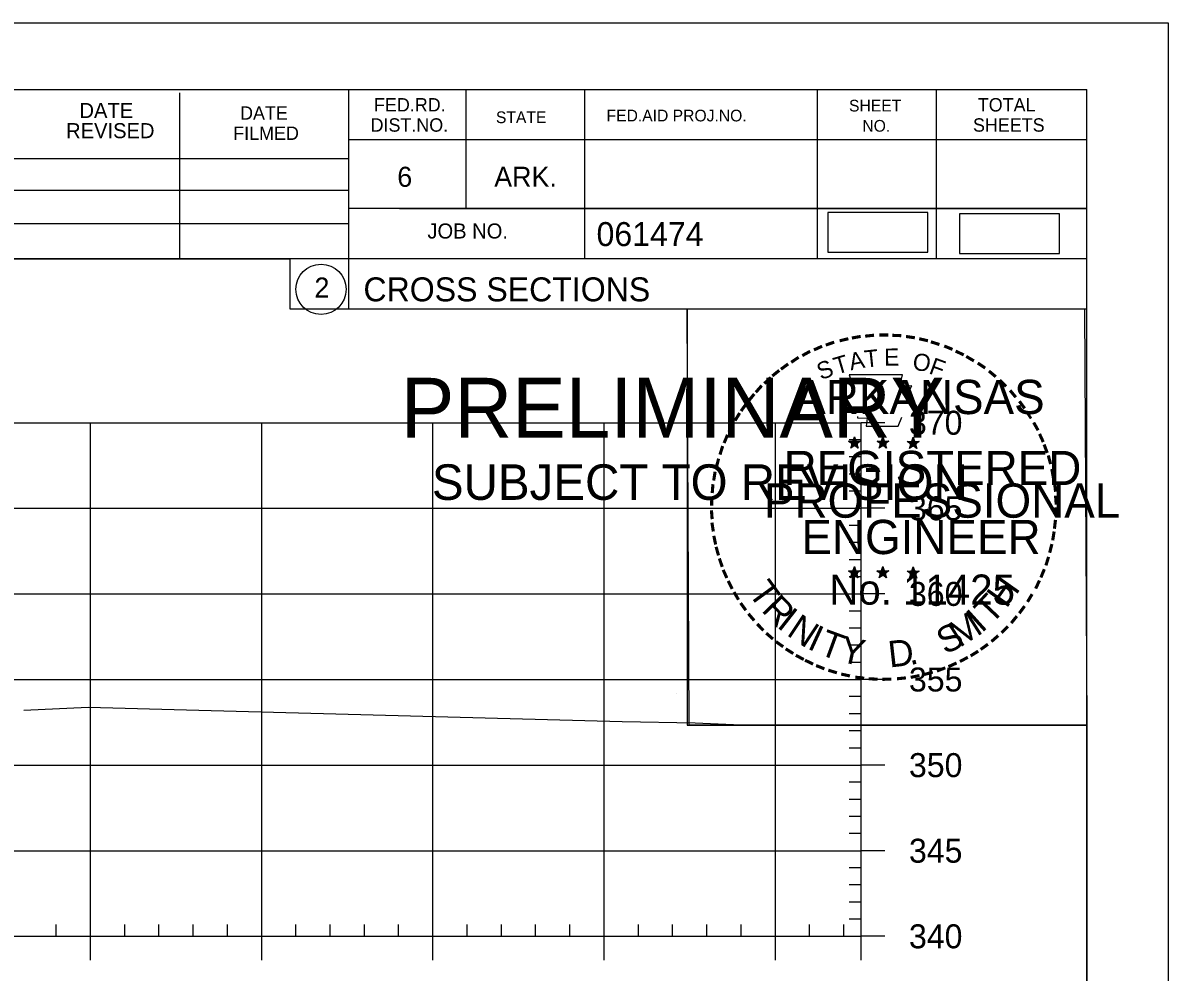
# Model space of a CAD drawing. Extents: x 1359801 to 1362404, y 372415 to 374228.
# Drawn here: x 1360067.4 to 1360134.3, y 373319.2 to 373374.6 of the extents above; entities that cross this region are included whole.
import ezdxf

# ---------------------------------------------------------------- set-up
doc = ezdxf.new("R2010")
doc.units = 0
for name, color, linetype in [('S_DRG_PT_SYM', 7, 'Continuous'), ('S_MAILBOX', 7, 'Continuous'), ('S_PRIMARY_CTL', 7, 'Continuous'), ('S_PRIMARY_CTL_ANNOT', 7, 'Continuous'), ('S_SHOULDER', 7, 'Continuous'), ('S_TELEPHONE_UTILITIES', 7, 'Continuous'), ('S_UNDERGROUND_CABLE', 7, 'Continuous'), ('S_UTL_PT_SYM', 7, 'Continuous'), ('S_WATER_UTILITIES', 7, 'Continuous')]:
    doc.layers.add(name, color=color, linetype=linetype)

msp = doc.modelspace()

# ---------------------------------------------------------------- linework, layer by layer
at = {"layer": 'S_DRG_PT_SYM'}
msp.add_lwpolyline([(1360067.463, 373334.477), (1360071.214, 373334.636), (1360077.684, 373334.463), (1360102.394, 373333.805), (1360106.656, 373333.723), (1360109.342, 373333.62)], dxfattribs=at)
at = {"layer": 'S_MAILBOX'}
for p, q in [((1359826.35, 373351.26), (1360116.35, 373351.26)), ((1359826.35, 373351.26), (1360116.35, 373351.26)), ((1360071.35, 373321.26), (1360071.35, 373351.26)), ((1360071.35, 373321.26), (1360071.35, 373351.26)), ((1360081.35, 373321.26), (1360081.35, 373351.26)), ((1360081.35, 373321.26), (1360081.35, 373351.26)), ((1360091.35, 373321.26), (1360091.35, 373351.26)), ((1360091.35, 373321.26), (1360091.35, 373351.26)), ((1360101.35, 373321.26), (1360101.35, 373351.26)), ((1360101.35, 373321.26), (1360101.35, 373351.26)), ((1360111.35, 373321.26), (1360111.35, 373351.26)), ((1360111.35, 373321.26), (1360111.35, 373351.26)), ((1360116.35, 373321.26), (1360116.35, 373351.26)), ((1360116.35, 373321.26), (1360116.35, 373351.26)), ((1359826.35, 373346.26), (1360116.35, 373346.26)), ((1359826.35, 373346.26), (1360116.35, 373346.26)), ((1359826.35, 373341.26), (1360116.35, 373341.26)), ((1359826.35, 373341.26), (1360116.35, 373341.26)), ((1359826.35, 373336.26), (1360116.35, 373336.26)), ((1359826.35, 373336.26), (1360116.35, 373336.26)), ((1359826.35, 373331.26), (1360116.35, 373331.26)), ((1359826.35, 373331.26), (1360116.35, 373331.26)), ((1359826.35, 373326.26), (1360116.35, 373326.26)), ((1359826.35, 373326.26), (1360116.35, 373326.26)), ((1359826.35, 373321.26), (1360116.35, 373321.26)), ((1359826.35, 373321.26), (1360116.35, 373321.26))]:
    msp.add_line(p, q, dxfattribs=at)
at = {"layer": 'S_SHOULDER'}
for p, q in [((1359800.949, 373374.614), (1360134.283, 373374.614)), ((1360105.565, 373335.464), (1360105.565, 373335.464))]:
    msp.add_line(p, q, dxfattribs=at)
for points in [[(1359800.943, 373374.614), (1360134.283, 373374.614), (1360134.283, 373161.277), (1359800.943, 373161.277)], [(1360047.27, 373370.72), (1360047.27, 373360.84), (1360083.002, 373360.84), (1360083.002, 373357.92), (1360106.202, 373357.92), (1360106.202, 373333.587), (1360129.53, 373333.587), (1360129.53, 373165.26), (1359813.35, 373165.26), (1359813.35, 373370.72)], [(1360106.202, 373357.92), (1360129.41, 373357.92), (1360129.53, 373333.587), (1360106.322, 373333.587)]]:
    msp.add_lwpolyline(points, close=True, dxfattribs=at)
at = {"layer": 'S_TELEPHONE_UTILITIES'}
for p, q in [((1360115.964, 373350.429), (1360115.923, 373350.177)), ((1360115.964, 373350.064), (1360115.964, 373350.429)), ((1360115.964, 373350.429), (1360116.013, 373350.179)), ((1360117.634, 373350.429), (1360117.593, 373350.177)), ((1360117.634, 373350.064), (1360117.634, 373350.429)), ((1360117.634, 373350.429), (1360117.683, 373350.179)), ((1360119.398, 373350.417), (1360119.357, 373350.165)), ((1360119.398, 373350.052), (1360119.398, 373350.417)), ((1360119.398, 373350.417), (1360119.447, 373350.167)), ((1360115.615, 373350.175), (1360115.964, 373350.064)), ((1360115.615, 373350.175), (1360115.868, 373350.13)), ((1360115.615, 373350.175), (1360115.852, 373350.053)), ((1360115.748, 373349.767), (1360115.964, 373350.064)), ((1360115.748, 373349.767), (1360115.874, 373350.011)), ((1360115.748, 373349.767), (1360115.962, 373349.984)), ((1360116.177, 373349.767), (1360115.962, 373349.981)), ((1360116.311, 373350.175), (1360115.964, 373350.064)), ((1360116.177, 373349.767), (1360115.964, 373350.064)), ((1360116.311, 373350.175), (1360116.025, 373350.126)), ((1360116.177, 373349.767), (1360116.04, 373350.058)), ((1360116.311, 373350.175), (1360116.107, 373350.073)), ((1360117.285, 373350.175), (1360117.634, 373350.064)), ((1360117.285, 373350.175), (1360117.538, 373350.13)), ((1360117.285, 373350.175), (1360117.522, 373350.053)), ((1360117.418, 373349.767), (1360117.634, 373350.064)), ((1360117.418, 373349.767), (1360117.544, 373350.011)), ((1360117.418, 373349.767), (1360117.632, 373349.984)), ((1360117.847, 373349.767), (1360117.632, 373349.981)), ((1360117.981, 373350.175), (1360117.634, 373350.064)), ((1360117.847, 373349.767), (1360117.634, 373350.064)), ((1360117.981, 373350.175), (1360117.695, 373350.126)), ((1360117.847, 373349.767), (1360117.71, 373350.058)), ((1360117.981, 373350.175), (1360117.777, 373350.073)), ((1360119.049, 373350.163), (1360119.398, 373350.052)), ((1360119.049, 373350.163), (1360119.302, 373350.118)), ((1360119.049, 373350.163), (1360119.286, 373350.041)), ((1360119.182, 373349.755), (1360119.398, 373350.052)), ((1360119.182, 373349.755), (1360119.308, 373349.999)), ((1360119.182, 373349.755), (1360119.396, 373349.972)), ((1360119.611, 373349.755), (1360119.396, 373349.969)), ((1360119.745, 373350.163), (1360119.398, 373350.052)), ((1360119.611, 373349.755), (1360119.398, 373350.052)), ((1360119.745, 373350.163), (1360119.459, 373350.114)), ((1360119.611, 373349.755), (1360119.474, 373350.046)), ((1360119.745, 373350.163), (1360119.541, 373350.061)), ((1360115.611, 373342.602), (1360115.96, 373342.491)), ((1360115.611, 373342.602), (1360115.864, 373342.557)), ((1360115.611, 373342.602), (1360115.848, 373342.48)), ((1360115.744, 373342.194), (1360115.96, 373342.491)), ((1360115.744, 373342.194), (1360115.87, 373342.438)), ((1360115.744, 373342.194), (1360115.958, 373342.411)), ((1360115.96, 373342.856), (1360115.919, 373342.604)), ((1360116.173, 373342.194), (1360115.958, 373342.408)), ((1360115.96, 373342.491), (1360115.96, 373342.856)), ((1360115.96, 373342.856), (1360116.009, 373342.606)), ((1360116.307, 373342.602), (1360115.96, 373342.491)), ((1360116.173, 373342.194), (1360115.96, 373342.491)), ((1360116.307, 373342.602), (1360116.021, 373342.553)), ((1360116.173, 373342.194), (1360116.036, 373342.485)), ((1360116.307, 373342.602), (1360116.103, 373342.5)), ((1360117.28, 373342.602), (1360117.629, 373342.491)), ((1360117.28, 373342.602), (1360117.533, 373342.557)), ((1360117.28, 373342.602), (1360117.517, 373342.48)), ((1360117.413, 373342.194), (1360117.629, 373342.491)), ((1360117.413, 373342.194), (1360117.539, 373342.438)), ((1360117.413, 373342.194), (1360117.627, 373342.411)), ((1360117.629, 373342.856), (1360117.588, 373342.604)), ((1360117.842, 373342.194), (1360117.627, 373342.408)), ((1360117.629, 373342.491), (1360117.629, 373342.856)), ((1360117.629, 373342.856), (1360117.678, 373342.606)), ((1360117.976, 373342.602), (1360117.629, 373342.491)), ((1360117.842, 373342.194), (1360117.629, 373342.491)), ((1360117.976, 373342.602), (1360117.69, 373342.553)), ((1360117.842, 373342.194), (1360117.705, 373342.485)), ((1360117.976, 373342.602), (1360117.772, 373342.5)), ((1360119.047, 373342.592), (1360119.396, 373342.481)), ((1360119.047, 373342.592), (1360119.3, 373342.547)), ((1360119.047, 373342.592), (1360119.284, 373342.47)), ((1360119.18, 373342.184), (1360119.396, 373342.481)), ((1360119.18, 373342.184), (1360119.306, 373342.428)), ((1360119.18, 373342.184), (1360119.394, 373342.401)), ((1360119.396, 373342.846), (1360119.355, 373342.594)), ((1360119.609, 373342.184), (1360119.394, 373342.398)), ((1360119.396, 373342.481), (1360119.396, 373342.846)), ((1360119.396, 373342.846), (1360119.445, 373342.596)), ((1360119.743, 373342.592), (1360119.396, 373342.481)), ((1360119.609, 373342.184), (1360119.396, 373342.481)), ((1360119.743, 373342.592), (1360119.457, 373342.543)), ((1360119.609, 373342.184), (1360119.472, 373342.475)), ((1360119.743, 373342.592), (1360119.539, 373342.49))]:
    msp.add_line(p, q, dxfattribs=at)
for points in [[(1360115.656, 373354.053), (1360115.925, 373353.226)], [(1360119.167, 373353.131), (1360119.309, 373353.415), (1360118.624, 373353.391), (1360118.772, 373354.053), (1360115.656, 373354.053)], [(1360116.148, 373351.63), (1360116.148, 373351.543), (1360116.711, 373351.524), (1360116.657, 373351.051), (1360118.527, 373351.051), (1360118.728, 373351.587)], [(1360115.964, 373350.429), (1360116.177, 373349.767), (1360115.615, 373350.175), (1360116.311, 373350.175), (1360115.748, 373349.767), (1360115.964, 373350.429)], [(1360117.634, 373350.429), (1360117.847, 373349.767), (1360117.285, 373350.175), (1360117.981, 373350.175), (1360117.418, 373349.767), (1360117.634, 373350.429)], [(1360119.398, 373350.417), (1360119.611, 373349.755), (1360119.049, 373350.163), (1360119.745, 373350.163), (1360119.182, 373349.755), (1360119.398, 373350.417)], [(1360115.96, 373342.856), (1360116.173, 373342.194), (1360115.611, 373342.602), (1360116.307, 373342.602), (1360115.744, 373342.194), (1360115.96, 373342.856)], [(1360117.629, 373342.856), (1360117.842, 373342.194), (1360117.28, 373342.602), (1360117.976, 373342.602), (1360117.413, 373342.194), (1360117.629, 373342.856)], [(1360119.396, 373342.846), (1360119.609, 373342.184), (1360119.047, 373342.592), (1360119.743, 373342.592), (1360119.18, 373342.184), (1360119.396, 373342.846)]]:
    msp.add_lwpolyline(points, dxfattribs=at)
for centre, radius in [((1360115.963, 373350.063), 0.172), ((1360115.963, 373350.063), 0.145), ((1360115.963, 373350.063), 0.116), ((1360115.963, 373350.063), 0.0991), ((1360115.963, 373350.063), 0.0747), ((1360115.963, 373350.063), 0.0495), ((1360115.963, 373350.063), 0.0296), ((1360117.633, 373350.063), 0.172), ((1360117.633, 373350.063), 0.145), ((1360117.633, 373350.063), 0.116), ((1360117.633, 373350.063), 0.0991), ((1360117.633, 373350.063), 0.0747), ((1360117.633, 373350.063), 0.0495), ((1360117.633, 373350.063), 0.0296), ((1360119.397, 373350.051), 0.172), ((1360119.397, 373350.051), 0.145), ((1360119.397, 373350.051), 0.116), ((1360119.397, 373350.051), 0.0991), ((1360119.397, 373350.051), 0.0747), ((1360119.397, 373350.051), 0.0495), ((1360119.397, 373350.051), 0.0296), ((1360115.959, 373342.49), 0.172), ((1360115.959, 373342.49), 0.145), ((1360115.959, 373342.49), 0.116), ((1360115.959, 373342.49), 0.0991), ((1360115.959, 373342.49), 0.0747), ((1360115.959, 373342.49), 0.0495), ((1360115.959, 373342.49), 0.0296), ((1360117.628, 373342.49), 0.172), ((1360117.628, 373342.49), 0.145), ((1360117.628, 373342.49), 0.116), ((1360117.628, 373342.49), 0.0991), ((1360117.628, 373342.49), 0.0747), ((1360117.628, 373342.49), 0.0495), ((1360117.628, 373342.49), 0.0296), ((1360119.395, 373342.48), 0.172), ((1360119.395, 373342.48), 0.145), ((1360119.395, 373342.48), 0.116), ((1360119.395, 373342.48), 0.0991), ((1360119.395, 373342.48), 0.0747), ((1360119.395, 373342.48), 0.0495), ((1360119.395, 373342.48), 0.0296)]:
    msp.add_circle(centre, radius, dxfattribs=at)
at = {"layer": 'S_UNDERGROUND_CABLE'}
for points in [[(1360114.413, 373361.22), (1360120.246, 373361.22), (1360120.246, 373363.531), (1360114.413, 373363.531)], [(1360122.109, 373361.144), (1360127.942, 373361.144), (1360127.942, 373363.454), (1360122.109, 373363.454)]]:
    msp.add_lwpolyline(points, close=True, dxfattribs=at)
at = {"layer": 'S_UTL_PT_SYM'}
for p, q in [((1359813.35, 373370.72), (1360129.53, 373370.72)), ((1360076.57, 373360.84), (1360076.57, 373370.52)), ((1360086.43, 373370.72), (1360086.43, 373357.92)), ((1360093.27, 373370.72), (1360093.27, 373363.78)), ((1360100.21, 373370.72), (1360100.21, 373360.84)), ((1360113.79, 373370.72), (1360113.79, 373360.84)), ((1360120.73, 373370.72), (1360120.73, 373360.84)), ((1360129.53, 373165.26), (1360129.53, 373370.72)), ((1360129.53, 373367.78), (1360086.43, 373367.78)), ((1360129.53, 373367.8), (1360129.53, 373367.8)), ((1360047.27, 373366.7), (1360086.43, 373366.7)), ((1360047.27, 373364.84), (1360086.43, 373364.84)), ((1360129.53, 373363.78), (1360086.43, 373363.78)), ((1360089.39, 373363.78), (1360129.53, 373363.78)), ((1360047.27, 373362.9), (1360086.43, 373362.9)), ((1360129.53, 373360.84), (1360047.27, 373360.84)), ((1360086.43, 373357.92), (1360129.53, 373357.92))]:
    msp.add_line(p, q, dxfattribs=at)
msp.add_circle((1360084.817, 373359.055), 1.467, dxfattribs=at)
at = {"layer": 'S_WATER_UTILITIES'}
for p, q in [((1360116.35, 373321.26), (1360116.35, 373351.26)), ((1360117.75, 373351.26), (1360116.35, 373351.26)), ((1360116.35, 373350.26), (1360115.65, 373350.26)), ((1360116.35, 373349.26), (1360115.65, 373349.26)), ((1360116.35, 373348.26), (1360115.65, 373348.26)), ((1360116.35, 373347.26), (1360115.65, 373347.26)), ((1360117.75, 373346.26), (1360116.35, 373346.26)), ((1360116.35, 373345.26), (1360115.65, 373345.26)), ((1360116.35, 373344.26), (1360115.65, 373344.26)), ((1360116.35, 373343.26), (1360115.65, 373343.26)), ((1360116.35, 373342.26), (1360115.65, 373342.26)), ((1360117.75, 373341.26), (1360116.35, 373341.26)), ((1360116.35, 373340.26), (1360115.65, 373340.26)), ((1360116.35, 373339.26), (1360115.65, 373339.26)), ((1360116.35, 373338.26), (1360115.65, 373338.26)), ((1360116.35, 373337.26), (1360115.65, 373337.26)), ((1360117.75, 373336.26), (1360116.35, 373336.26)), ((1360116.35, 373335.26), (1360115.65, 373335.26)), ((1360116.35, 373334.26), (1360115.65, 373334.26)), ((1360116.35, 373333.26), (1360115.65, 373333.26)), ((1360116.35, 373332.26), (1360115.65, 373332.26)), ((1360117.75, 373331.26), (1360116.35, 373331.26)), ((1360116.35, 373330.26), (1360115.65, 373330.26)), ((1360116.35, 373329.26), (1360115.65, 373329.26)), ((1360116.35, 373328.26), (1360115.65, 373328.26)), ((1360116.35, 373327.26), (1360115.65, 373327.26)), ((1360117.75, 373326.26), (1360116.35, 373326.26)), ((1360116.35, 373325.26), (1360115.65, 373325.26)), ((1360116.35, 373324.26), (1360115.65, 373324.26)), ((1360116.35, 373323.26), (1360115.65, 373323.26)), ((1360069.35, 373321.26), (1360069.35, 373321.96)), ((1360073.35, 373321.26), (1360073.35, 373321.96)), ((1360075.35, 373321.26), (1360075.35, 373321.96)), ((1360077.35, 373321.26), (1360077.35, 373321.96)), ((1360079.35, 373321.26), (1360079.35, 373321.96)), ((1360083.35, 373321.26), (1360083.35, 373321.96)), ((1360085.35, 373321.26), (1360085.35, 373321.96)), ((1360087.35, 373321.26), (1360087.35, 373321.96)), ((1360089.35, 373321.26), (1360089.35, 373321.96)), ((1360093.35, 373321.26), (1360093.35, 373321.96)), ((1360095.35, 373321.26), (1360095.35, 373321.96)), ((1360097.35, 373321.26), (1360097.35, 373321.96)), ((1360099.35, 373321.26), (1360099.35, 373321.96)), ((1360103.35, 373321.26), (1360103.35, 373321.96)), ((1360105.35, 373321.26), (1360105.35, 373321.96)), ((1360107.35, 373321.26), (1360107.35, 373321.96)), ((1360109.35, 373321.26), (1360109.35, 373321.96)), ((1360113.35, 373321.26), (1360113.35, 373321.96)), ((1360115.35, 373321.26), (1360115.35, 373321.96)), ((1360116.35, 373322.26), (1360115.65, 373322.26)), ((1359826.35, 373321.26), (1360116.35, 373321.26)), ((1360071.35, 373319.86), (1360071.35, 373321.26)), ((1360081.35, 373319.86), (1360081.35, 373321.26)), ((1360091.35, 373319.86), (1360091.35, 373321.26)), ((1360101.35, 373319.86), (1360101.35, 373321.26)), ((1360111.35, 373319.86), (1360111.35, 373321.26)), ((1360116.35, 373319.86), (1360116.35, 373321.26)), ((1360117.75, 373321.26), (1360116.35, 373321.26))]:
    msp.add_line(p, q, dxfattribs=at)

# ---------------------------------------------------------------- texts
at = {"layer": 'S_PRIMARY_CTL'}
for s, p in [('370', (1360119.15, 373350.56)), ('365', (1360119.15, 373345.56)), ('360', (1360119.15, 373340.56)), ('355', (1360119.15, 373335.56)), ('350', (1360119.15, 373330.56)), ('345', (1360119.15, 373325.56)), ('340', (1360119.15, 373320.56))]:
    msp.add_text(s, height=1.4, dxfattribs=at).set_placement(p)
at = {"layer": 'S_PRIMARY_CTL_ANNOT'}
for s, height, p in [('PRELIMINARY', 3.5, (1360089.481, 373350.383)), ('DWB', 0.01, (1360090.228, 373352.232)), ('SUBJECT TO REVISION', 2.07511, (1360091.29, 373346.754))]:
    msp.add_text(s, height=height, rotation=360, dxfattribs=at).set_placement(p)
at = {"layer": 'S_TELEPHONE_UTILITIES'}
for s, height, rotation, p in [('-', 1.6, 10.21935, (1360115.832, 373355.583)), ('-', 1.6, 5.89682, (1360116.561, 373355.693)), ('-', 1.6, 0.18623, (1360117.333, 373355.765)), ('-', 1.6, 357.74304, (1360118.056, 373355.752)), ('-', 1.6, 352.16172, (1360118.8, 373355.696)), ('-', 1.6, 24.30721, (1360113.77, 373354.911)), ('-', 1.6, 19.17608, (1360114.404, 373355.18)), ('-', 1.6, 13.63015, (1360115.154, 373355.421)), ('-', 1.6, 347.20489, (1360119.519, 373355.582)), ('-', 1.6, 342.3362, (1360120.154, 373355.427)), ('-', 1.6, 337.85509, (1360120.889, 373355.204)), ('-', 1.6, 34.06357, (1360112.54, 373354.224)), ('-', 1.6, 28.79182, (1360113.137, 373354.594)), ('T', 1, 16.4036, (1360114.925, 373354.062)), ('A', 1, 11.21318, (1360115.751, 373354.313)), ('T', 1, 6.02276, (1360116.6, 373354.479)), ('E', 1, 0.83234, (1360117.705, 373354.589)), ('O', 1, 350.4515, (1360119.309, 373354.379)), ('F', 1, 340.07066, (1360120.263, 373354.151)), ('-', 1.6, 334.12109, (1360121.52, 373354.933)), ('-', 1.6, 329.64089, (1360122.099, 373354.65)), ('-', 1.6, 38.95066, (1360111.486, 373353.451)), ('-', 1.6, 36.23174, (1360111.962, 373353.829)), ('S', 1, 21.59401, (1360114.011, 373353.731)), ('-', 1.6, 325.86266, (1360122.742, 373354.289)), ('-', 1.6, 42.96224, (1360111.053, 373353.034)), ('ARKANSAS', 2, 360, (1360112.509, 373351.765)), ('-', 1.6, 320.52971, (1360123.352, 373353.863)), ('-', 1.6, 315.57859, (1360123.951, 373353.375)), ('-', 1.6, 48.42305, (1360110.605, 373352.556)), ('-', 1.6, 309.87973, (1360124.52, 373352.825)), ('-', 1.6, 54.23247, (1360109.789, 373351.503)), ('-', 1.6, 50.61417, (1360110.202, 373352.07)), ('-', 1.6, 306.65218, (1360125.045, 373352.223)), ('-', 1.6, 58.07063, (1360109.464, 373350.976)), ('-', 1.4, 303.67529, (1360125.531, 373351.655)), ('-', 1.6, 62.87135, (1360109.151, 373350.362)), ('-', 1.6, 299.66835, (1360125.85, 373351.048)), ('-', 1.6, 67.77427, (1360108.892, 373349.751)), ('-', 1.6, 294.66279, (1360126.174, 373350.436)), ('-', 1.6, 72.39447, (1360108.673, 373349.121)), ('DWB', 0.01, 360, (1360115.951, 373350.059)), ('DWB', 0.01, 360, (1360117.621, 373350.059)), ('DWB', 0.01, 360, (1360119.385, 373350.048)), ('-', 1.6, 290.57283, (1360126.431, 373349.859)), ('-', 1.6, 75.46096, (1360108.476, 373348.407)), ('REGISTERED', 2, 360, (1360111.831, 373347.616)), ('-', 1.6, 285.12326, (1360126.665, 373349.279)), ('-', 1.6, 81.20126, (1360108.344, 373347.694)), ('-', 1.6, 280.54934, (1360126.865, 373348.537)), ('-', 1.6, 85.18634, (1360108.268, 373347.003)), ('PROFESSIONAL', 2, 360, (1360110.683, 373345.712)), ('-', 1.6, 276.59616, (1360127.027, 373347.769)), ('-', 1.6, 274.33011, (1360127.087, 373347.047)), ('-', 1.6, 89.06224, (1360108.243, 373346.302)), ('-', 1.6, 94.19588, (1360108.278, 373345.577)), ('-', 1.6, 269.94067, (1360127.121, 373346.415)), ('-', 1.6, 98.94793, (1360108.35, 373344.91)), ('ENGINEER', 2, 360, (1360112.87, 373343.587)), ('-', 1.6, 263.5172, (1360127.102, 373345.749)), ('-', 1.6, 101.71495, (1360108.485, 373344.177)), ('-', 1.6, 260.99529, (1360127.031, 373345.095)), ('-', 1.6, 105.45785, (1360108.647, 373343.582)), ('-', 1.6, 255.7626, (1360126.921, 373344.417)), ('-', 1.6, 109.08742, (1360108.862, 373342.951)), ('-', 1.6, 252.86809, (1360126.74, 373343.697)), ('-', 1.6, 114.06432, (1360109.116, 373342.355)), ('No. 11425', 1.757, 360, (1360114.498, 373340.636)), ('DWB', 0.01, 360, (1360115.947, 373342.486)), ('DWB', 0.01, 360, (1360117.616, 373342.486)), ('DWB', 0.01, 360, (1360119.383, 373342.476)), ('H', 1.54, 54.60883, (1360124.84, 373340.364)), ('-', 1.6, 247.88866, (1360126.517, 373343.024)), ('-', 1.6, 115.72885, (1360109.421, 373341.737)), ('T', 1.54, 306.04056, (1360109.72, 373341.329)), ('-', 1.6, 244.61971, (1360126.255, 373342.395)), ('-', 1.6, 120.44712, (1360109.778, 373341.151)), ('R', 1.54, 314.00497, (1360110.482, 373340.281)), ('T', 1.54, 46.64442, (1360123.95, 373339.422)), ('-', 1.6, 239.07125, (1360125.861, 373341.643)), ('-', 1.6, 125.89344, (1360110.181, 373340.59)), ('I', 1.54, 321.96938, (1360111.383, 373339.349)), ('I', 1.54, 42.11359, (1360123.389, 373338.944)), ('-', 1.6, 233.84524, (1360125.459, 373340.99)), ('-', 1.6, 130.71812, (1360110.643, 373340.038)), ('N', 1.54, 326.50021, (1360111.95, 373338.878)), ('M', 1.54, 32.65632, (1360122.105, 373338.097)), ('-', 1.6, 231.25377, (1360125.029, 373340.424)), ('-', 1.6, 134.22381, (1360111.16, 373339.493)), ('-', 1.6, 138.93382, (1360111.685, 373339.029)), ('I', 1.54, 335.36034, (1360113.158, 373338.092)), ('T', 1.54, 339.89117, (1360113.819, 373337.764)), ('S', 1.54, 26.9312, (1360121.266, 373337.691)), ('-', 1.6, 225.76533, (1360124.55, 373339.86)), ('-', 1.6, 144.64634, (1360112.241, 373338.623)), ('Y', 1.54, 347.85558, (1360115.036, 373337.319)), ('D', 1.54, 6.39691, (1360118.021, 373336.96)), ('-', 1.6, 215.73633, (1360123.479, 373338.879)), ('-', 1.6, 221.08509, (1360124.028, 373339.351)), ('-', 1.6, 148.08978, (1360112.802, 373338.252)), ('-', 1.6, 151.57039, (1360113.381, 373337.927)), ('-', 1.6, 212.24909, (1360122.945, 373338.492)), ('-', 1.6, 154.60019, (1360113.903, 373337.68)), ('-', 1.6, 158.56121, (1360114.527, 373337.426)), ('.', 1.54, 13.76417, (1360119.213, 373337.088)), ('-', 1.6, 200.71842, (1360121.144, 373337.554)), ('-', 1.6, 204.25161, (1360121.763, 373337.827)), ('-', 1.6, 207.35684, (1360122.387, 373338.146)), ('-', 1.6, 162.79826, (1360115.214, 373337.213)), ('-', 1.6, 167.55551, (1360115.929, 373337.049)), ('-', 1.6, 173.11546, (1360116.701, 373336.939)), ('-', 1.6, 176.51827, (1360117.449, 373336.886)), ('-', 1.6, 181.59176, (1360118.193, 373336.905)), ('-', 1.6, 185.81666, (1360119.002, 373336.981)), ('-', 1.6, 191.28576, (1360119.738, 373337.113)), ('-', 1.6, 195.47429, (1360120.467, 373337.312))]:
    msp.add_text(s, height=height, rotation=rotation, dxfattribs=at).set_placement(p)
at = {"layer": 'S_UTL_PT_SYM'}
for s, height, p in [('DATE', 0.8792, (1360070.71, 373369.06)), ('FED.RD.', 0.7819, (1360087.91, 373369.44)), ('SHEET', 0.684, (1360115.65, 373369.44)), ('TOTAL', 0.7819, (1360123.17, 373369.44)), ('DATE', 0.7819, (1360080.09, 373368.96)), ('STATE', 0.684, (1360095.03, 373368.76)), ('FED.AID PROJ.NO.', 0.684, (1360101.49, 373368.86)), ('REVISED', 0.8792, (1360069.93, 373367.88)), ('FILMED', 0.7819, (1360079.69, 373367.78)), ('DIST.NO.', 0.7819, (1360087.71, 373368.26)), ('NO.', 0.684, (1360116.43, 373368.26)), ('SHEETS', 0.7819, (1360122.89, 373368.26)), ('6', 1.172, (1360089.27, 373365.04)), ('ARK.', 1.1723, (1360094.93, 373365.04)), ('JOB NO.', 0.8792, (1360091.03, 373362.02)), ('061474', 1.4, (1360100.906, 373361.579)), ('2', 1.172, (1360084.434, 373358.569)), ('CROSS SECTIONS', 1.4, (1360087.294, 373358.35))]:
    msp.add_text(s, height=height, rotation=360, dxfattribs=at).set_placement(p)

doc.saveas('drawing.dxf')
